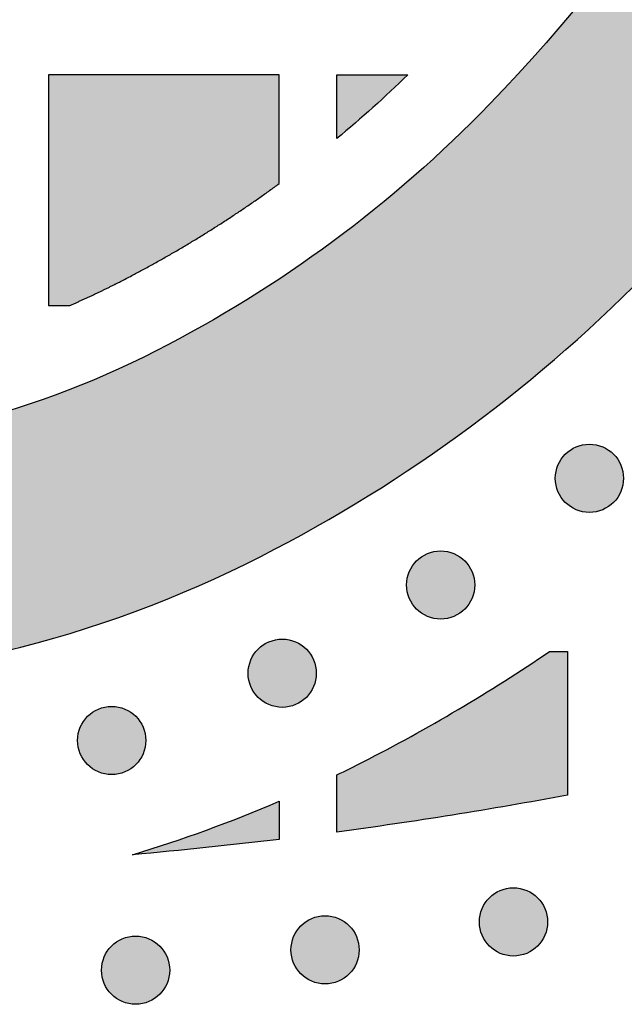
# Model space of a CAD drawing. Header units: millimetres. Extents: x -3873 to -97, y 912 to 4165.
# Tile 598 of 656: x -328 to -297, y 3673 to 3725. Entities that reach past the tile are written whole.
import ezdxf

# ---------------------------------------------------------------- set-up
doc = ezdxf.new("R2010")
doc.units = ezdxf.units.MM
doc.layers.add('pattern', color=7, linetype='Continuous', true_color=0x000000)

msp = doc.modelspace()

# ---------------------------------------------------------------- hatches: boundary and pattern name
at = {"layer": 'pattern'}
for points in [[(-315.464, 3696.638), (-314.049, 3697.379), (-312.648, 3698.149), (-311.261, 3698.949), (-309.89, 3699.779), (-308.535, 3700.638), (-307.197, 3701.525), (-305.877, 3702.439), (-304.576, 3703.381), (-303.295, 3704.35), (-302.034, 3705.345), (-300.795, 3706.365), (-299.578, 3707.41), (-298.384, 3708.479), (-297.213, 3709.572), (-296.067, 3710.686), (-294.945, 3711.823), (-293.267, 3713.601), (-291.629, 3715.422), (-290.031, 3717.284), (-288.477, 3719.188), (-286.967, 3721.13), (-285.503, 3723.11), (-284.086, 3725.125), (-282.717, 3727.175), (-281.398, 3729.257), (-280.13, 3731.369), (-278.914, 3733.51), (-277.751, 3735.678), (-276.641, 3737.87), (-275.585, 3740.086), (-274.585, 3742.322), (-273.64, 3744.576), (-280.033, 3761.265), (-284.762, 3749.082), (-285.596, 3747.091), (-286.48, 3745.117), (-287.411, 3743.161), (-288.391, 3741.225), (-289.419, 3739.311), (-290.492, 3737.421), (-291.612, 3735.556), (-292.776, 3733.718), (-293.985, 3731.908), (-295.236, 3730.129), (-296.528, 3728.381), (-297.862, 3726.666), (-299.234, 3724.986), (-300.644, 3723.341), (-302.091, 3721.733), (-303.573, 3720.164), (-304.521, 3719.203), (-305.49, 3718.261), (-306.48, 3717.337), (-307.489, 3716.433), (-308.518, 3715.55), (-309.566, 3714.687), (-310.631, 3713.846), (-311.715, 3713.027), (-312.814, 3712.231), (-313.93, 3711.457), (-315.061, 3710.708), (-316.207, 3709.982), (-317.366, 3709.28), (-318.539, 3708.604), (-319.723, 3707.952), (-320.919, 3707.326), (-322.193, 3706.7), (-323.489, 3706.108), (-324.805, 3705.554), (-326.139, 3705.038), (-327.491, 3704.56), (-328.858, 3704.122), (-330.238, 3703.725), (-331.63, 3703.368), (-333.032, 3703.052), (-334.443, 3702.779), (-335.859, 3702.547), (-337.28, 3702.358), (-338.704, 3702.211), (-340.128, 3702.106), (-341.55, 3702.043), (-342.97, 3702.022), (-344.39, 3702.044), (-345.812, 3702.108), (-347.236, 3702.214), (-348.659, 3702.362), (-350.08, 3702.553), (-351.496, 3702.785), (-352.907, 3703.06), (-354.308, 3703.377), (-355.7, 3703.735), (-357.081, 3704.133), (-358.447, 3704.573), (-359.798, 3705.051), (-361.132, 3705.569), (-362.448, 3706.124), (-363.743, 3706.716), (-365.017, 3707.344), (-366.212, 3707.971), (-367.396, 3708.623), (-368.568, 3709.301), (-369.727, 3710.003), (-370.872, 3710.73), (-372.002, 3711.48), (-373.117, 3712.255), (-374.217, 3713.052), (-375.299, 3713.872), (-376.364, 3714.714), (-377.411, 3715.577), (-378.439, 3716.461), (-379.448, 3717.366), (-380.437, 3718.29), (-381.406, 3719.233), (-382.353, 3720.195), (-383.833, 3721.766), (-385.279, 3723.375), (-386.688, 3725.02), (-388.059, 3726.702), (-389.391, 3728.418), (-390.682, 3730.167), (-391.932, 3731.947), (-393.138, 3733.758), (-394.301, 3735.597), (-395.42, 3737.463), (-396.492, 3739.354), (-397.518, 3741.268), (-398.496, 3743.205), (-399.426, 3745.161), (-400.308, 3747.136), (-401.14, 3749.128), (-405.86, 3761.315), (-412.266, 3744.631), (-411.323, 3742.376), (-410.324, 3740.139), (-409.271, 3737.923), (-408.163, 3735.729), (-407.001, 3733.561), (-405.786, 3731.419), (-404.52, 3729.305), (-403.203, 3727.222), (-401.836, 3725.172), (-400.42, 3723.155), (-398.958, 3721.174), (-397.449, 3719.231), (-395.896, 3717.326), (-394.301, 3715.462), (-392.664, 3713.64), (-390.987, 3711.861), (-389.866, 3710.724), (-388.721, 3709.608), (-387.551, 3708.515), (-386.357, 3707.445), (-385.141, 3706.399), (-383.903, 3705.377), (-382.643, 3704.382), (-381.363, 3703.412), (-380.062, 3702.469), (-378.743, 3701.553), (-377.406, 3700.665), (-376.052, 3699.805), (-374.681, 3698.975), (-373.295, 3698.173), (-371.894, 3697.401), (-370.48, 3696.66), (-368.892, 3695.877), (-367.276, 3695.138), (-365.635, 3694.445), (-363.97, 3693.8), (-362.284, 3693.203), (-360.579, 3692.655), (-358.858, 3692.157), (-357.121, 3691.711), (-355.372, 3691.316), (-353.613, 3690.974), (-351.845, 3690.683), (-350.073, 3690.446), (-348.297, 3690.261), (-346.521, 3690.129), (-344.746, 3690.049), (-342.975, 3690.022), (-341.204, 3690.048), (-339.429, 3690.126), (-337.652, 3690.257), (-335.876, 3690.44), (-334.103, 3690.676), (-332.336, 3690.965), (-330.577, 3691.306), (-328.827, 3691.7), (-327.09, 3692.145), (-325.368, 3692.641), (-323.662, 3693.187), (-321.976, 3693.783), (-320.311, 3694.427), (-318.669, 3695.119), (-317.053, 3695.856)], [(-325.401, 3709.697), (-324.128, 3710.273), (-322.873, 3710.889), (-321.786, 3711.458), (-320.709, 3712.049), (-319.644, 3712.661), (-318.591, 3713.295), (-317.551, 3713.949), (-316.524, 3714.624), (-315.512, 3715.319), (-314.514, 3716.033), (-314.515, 3721.698), (-326.514, 3721.697), (-326.514, 3709.697)], [(-311.514, 3718.372), (-311.514, 3721.699), (-307.823, 3721.699), (-308.72, 3720.84), (-309.635, 3719.998), (-310.566, 3719.176)], [(-299.626, 3699.446), (-299.598, 3699.418), (-299.569, 3699.391), (-299.539, 3699.364), (-299.508, 3699.338), (-299.476, 3699.312), (-299.444, 3699.287), (-299.411, 3699.263), (-299.377, 3699.239), (-299.342, 3699.215), (-299.306, 3699.192), (-299.269, 3699.17), (-299.232, 3699.149), (-299.194, 3699.129), (-299.155, 3699.109), (-299.116, 3699.09), (-299.076, 3699.072), (-299.035, 3699.055), (-298.994, 3699.039), (-298.952, 3699.024), (-298.909, 3699.01), (-298.866, 3698.997), (-298.823, 3698.985), (-298.779, 3698.974), (-298.735, 3698.964), (-298.69, 3698.955), (-298.645, 3698.948), (-298.6, 3698.941), (-298.554, 3698.936), (-298.509, 3698.932), (-298.463, 3698.929), (-298.417, 3698.927), (-298.371, 3698.926), (-298.325, 3698.927), (-298.279, 3698.929), (-298.234, 3698.932), (-298.188, 3698.936), (-298.142, 3698.941), (-298.097, 3698.948), (-298.052, 3698.955), (-298.008, 3698.964), (-297.963, 3698.974), (-297.919, 3698.985), (-297.876, 3698.997), (-297.833, 3699.01), (-297.79, 3699.024), (-297.749, 3699.039), (-297.707, 3699.055), (-297.666, 3699.072), (-297.626, 3699.09), (-297.587, 3699.109), (-297.548, 3699.129), (-297.51, 3699.149), (-297.473, 3699.17), (-297.436, 3699.193), (-297.401, 3699.215), (-297.366, 3699.239), (-297.332, 3699.263), (-297.298, 3699.287), (-297.266, 3699.313), (-297.234, 3699.338), (-297.204, 3699.365), (-297.174, 3699.391), (-297.145, 3699.418), (-297.117, 3699.446), (-297.089, 3699.474), (-297.062, 3699.503), (-297.035, 3699.533), (-297.009, 3699.564), (-296.983, 3699.595), (-296.958, 3699.628), (-296.933, 3699.661), (-296.909, 3699.695), (-296.886, 3699.73), (-296.863, 3699.766), (-296.841, 3699.802), (-296.82, 3699.84), (-296.799, 3699.878), (-296.78, 3699.916), (-296.761, 3699.956), (-296.743, 3699.996), (-296.726, 3700.037), (-296.71, 3700.078), (-296.695, 3700.12), (-296.681, 3700.162), (-296.667, 3700.205), (-296.655, 3700.249), (-296.644, 3700.293), (-296.635, 3700.337), (-296.626, 3700.382), (-296.618, 3700.427), (-296.612, 3700.472), (-296.606, 3700.517), (-296.602, 3700.563), (-296.599, 3700.609), (-296.598, 3700.655), (-296.597, 3700.701), (-296.598, 3700.747), (-296.599, 3700.793), (-296.602, 3700.838), (-296.606, 3700.884), (-296.612, 3700.929), (-296.618, 3700.975), (-296.626, 3701.02), (-296.635, 3701.064), (-296.645, 3701.109), (-296.656, 3701.152), (-296.668, 3701.196), (-296.681, 3701.239), (-296.695, 3701.281), (-296.71, 3701.323), (-296.726, 3701.365), (-296.743, 3701.405), (-296.761, 3701.445), (-296.78, 3701.485), (-296.799, 3701.524), (-296.82, 3701.562), (-296.841, 3701.599), (-296.863, 3701.635), (-296.886, 3701.671), (-296.909, 3701.706), (-296.933, 3701.74), (-296.958, 3701.773), (-296.983, 3701.806), (-297.009, 3701.837), (-297.035, 3701.868), (-297.062, 3701.898), (-297.089, 3701.927), (-297.117, 3701.955), (-297.145, 3701.983), (-297.174, 3702.01), (-297.204, 3702.037), (-297.235, 3702.063), (-297.266, 3702.089), (-297.299, 3702.114), (-297.332, 3702.139), (-297.366, 3702.163), (-297.401, 3702.186), (-297.437, 3702.209), (-297.473, 3702.231), (-297.51, 3702.252), (-297.548, 3702.273), (-297.587, 3702.292), (-297.627, 3702.311), (-297.667, 3702.329), (-297.707, 3702.346), (-297.749, 3702.362), (-297.791, 3702.377), (-297.833, 3702.391), (-297.876, 3702.404), (-297.92, 3702.416), (-297.964, 3702.427), (-298.008, 3702.437), (-298.053, 3702.446), (-298.097, 3702.454), (-298.143, 3702.46), (-298.188, 3702.465), (-298.234, 3702.47), (-298.28, 3702.472), (-298.326, 3702.474), (-298.371, 3702.475), (-298.417, 3702.474), (-298.463, 3702.472), (-298.509, 3702.469), (-298.555, 3702.465), (-298.6, 3702.46), (-298.645, 3702.454), (-298.69, 3702.446), (-298.735, 3702.437), (-298.779, 3702.427), (-298.823, 3702.416), (-298.867, 3702.404), (-298.91, 3702.391), (-298.952, 3702.377), (-298.994, 3702.362), (-299.035, 3702.346), (-299.076, 3702.329), (-299.116, 3702.311), (-299.156, 3702.292), (-299.194, 3702.272), (-299.232, 3702.252), (-299.27, 3702.231), (-299.306, 3702.209), (-299.342, 3702.186), (-299.377, 3702.162), (-299.411, 3702.138), (-299.444, 3702.114), (-299.477, 3702.088), (-299.508, 3702.063), (-299.539, 3702.036), (-299.569, 3702.01), (-299.598, 3701.983), (-299.626, 3701.955), (-299.654, 3701.927), (-299.681, 3701.898), (-299.707, 3701.868), (-299.734, 3701.837), (-299.759, 3701.806), (-299.785, 3701.773), (-299.809, 3701.74), (-299.833, 3701.706), (-299.857, 3701.671), (-299.879, 3701.635), (-299.902, 3701.599), (-299.923, 3701.561), (-299.943, 3701.523), (-299.963, 3701.485), (-299.982, 3701.445), (-300, 3701.405), (-300.017, 3701.364), (-300.033, 3701.323), (-300.048, 3701.281), (-300.062, 3701.239), (-300.075, 3701.196), (-300.087, 3701.152), (-300.098, 3701.108), (-300.108, 3701.064), (-300.117, 3701.019), (-300.124, 3700.974), (-300.131, 3700.929), (-300.136, 3700.884), (-300.14, 3700.838), (-300.143, 3700.792), (-300.145, 3700.746), (-300.146, 3700.7), (-300.145, 3700.654), (-300.143, 3700.609), (-300.14, 3700.563), (-300.136, 3700.517), (-300.131, 3700.472), (-300.124, 3700.426), (-300.117, 3700.381), (-300.108, 3700.337), (-300.098, 3700.293), (-300.087, 3700.249), (-300.075, 3700.205), (-300.062, 3700.162), (-300.048, 3700.12), (-300.033, 3700.078), (-300.017, 3700.036), (-300, 3699.996), (-299.982, 3699.956), (-299.963, 3699.916), (-299.943, 3699.877), (-299.923, 3699.839), (-299.901, 3699.802), (-299.879, 3699.766), (-299.857, 3699.73), (-299.833, 3699.695), (-299.809, 3699.661), (-299.784, 3699.628), (-299.759, 3699.595), (-299.733, 3699.564), (-299.707, 3699.533), (-299.68, 3699.503), (-299.653, 3699.474)], [(-307.366, 3693.897), (-307.338, 3693.869), (-307.309, 3693.842), (-307.279, 3693.815), (-307.248, 3693.789), (-307.216, 3693.763), (-307.184, 3693.738), (-307.151, 3693.713), (-307.116, 3693.689), (-307.082, 3693.666), (-307.046, 3693.643), (-307.009, 3693.621), (-306.972, 3693.6), (-306.934, 3693.579), (-306.895, 3693.56), (-306.856, 3693.541), (-306.816, 3693.523), (-306.775, 3693.506), (-306.734, 3693.49), (-306.692, 3693.475), (-306.649, 3693.461), (-306.606, 3693.448), (-306.563, 3693.435), (-306.519, 3693.425), (-306.475, 3693.415), (-306.43, 3693.406), (-306.385, 3693.398), (-306.34, 3693.392), (-306.294, 3693.387), (-306.249, 3693.382), (-306.203, 3693.379), (-306.157, 3693.378), (-306.111, 3693.377), (-306.065, 3693.378), (-306.019, 3693.379), (-305.973, 3693.382), (-305.928, 3693.387), (-305.882, 3693.392), (-305.837, 3693.398), (-305.792, 3693.406), (-305.747, 3693.415), (-305.703, 3693.425), (-305.659, 3693.436), (-305.616, 3693.448), (-305.573, 3693.461), (-305.53, 3693.475), (-305.488, 3693.49), (-305.447, 3693.506), (-305.406, 3693.523), (-305.366, 3693.541), (-305.327, 3693.56), (-305.288, 3693.58), (-305.25, 3693.6), (-305.213, 3693.621), (-305.176, 3693.643), (-305.141, 3693.666), (-305.106, 3693.689), (-305.072, 3693.714), (-305.038, 3693.738), (-305.006, 3693.763), (-304.974, 3693.789), (-304.944, 3693.815), (-304.914, 3693.842), (-304.885, 3693.869), (-304.856, 3693.897), (-304.829, 3693.925), (-304.802, 3693.954), (-304.775, 3693.984), (-304.749, 3694.015), (-304.723, 3694.046), (-304.698, 3694.079), (-304.673, 3694.112), (-304.649, 3694.146), (-304.626, 3694.181), (-304.603, 3694.217), (-304.581, 3694.253), (-304.56, 3694.291), (-304.539, 3694.329), (-304.52, 3694.367), (-304.501, 3694.407), (-304.483, 3694.447), (-304.466, 3694.488), (-304.45, 3694.529), (-304.435, 3694.571), (-304.42, 3694.613), (-304.407, 3694.656), (-304.395, 3694.7), (-304.384, 3694.744), (-304.374, 3694.788), (-304.366, 3694.833), (-304.358, 3694.878), (-304.352, 3694.923), (-304.346, 3694.968), (-304.342, 3695.014), (-304.339, 3695.06), (-304.337, 3695.106), (-304.337, 3695.151), (-304.337, 3695.197), (-304.339, 3695.243), (-304.342, 3695.289), (-304.346, 3695.335), (-304.352, 3695.38), (-304.358, 3695.425), (-304.366, 3695.47), (-304.375, 3695.515), (-304.384, 3695.559), (-304.395, 3695.603), (-304.407, 3695.647), (-304.421, 3695.69), (-304.435, 3695.732), (-304.45, 3695.774), (-304.466, 3695.815), (-304.483, 3695.856), (-304.501, 3695.896), (-304.52, 3695.936), (-304.539, 3695.974), (-304.56, 3696.012), (-304.581, 3696.05), (-304.603, 3696.086), (-304.626, 3696.122), (-304.649, 3696.157), (-304.673, 3696.191), (-304.698, 3696.224), (-304.723, 3696.257), (-304.749, 3696.288), (-304.775, 3696.319), (-304.802, 3696.349), (-304.829, 3696.378), (-304.857, 3696.406), (-304.885, 3696.434), (-304.914, 3696.461), (-304.944, 3696.487), (-304.974, 3696.514), (-305.006, 3696.539), (-305.039, 3696.565), (-305.072, 3696.589), (-305.106, 3696.613), (-305.141, 3696.637), (-305.177, 3696.66), (-305.213, 3696.682), (-305.25, 3696.703), (-305.288, 3696.723), (-305.327, 3696.743), (-305.367, 3696.762), (-305.407, 3696.78), (-305.447, 3696.797), (-305.489, 3696.813), (-305.531, 3696.828), (-305.573, 3696.842), (-305.616, 3696.855), (-305.66, 3696.867), (-305.703, 3696.878), (-305.748, 3696.888), (-305.792, 3696.897), (-305.837, 3696.904), (-305.883, 3696.911), (-305.928, 3696.916), (-305.974, 3696.92), (-306.02, 3696.923), (-306.065, 3696.925), (-306.111, 3696.926), (-306.157, 3696.925), (-306.203, 3696.923), (-306.249, 3696.92), (-306.295, 3696.916), (-306.34, 3696.911), (-306.385, 3696.904), (-306.43, 3696.897), (-306.475, 3696.888), (-306.519, 3696.878), (-306.563, 3696.867), (-306.607, 3696.855), (-306.65, 3696.842), (-306.692, 3696.828), (-306.734, 3696.813), (-306.775, 3696.797), (-306.816, 3696.78), (-306.856, 3696.762), (-306.896, 3696.743), (-306.934, 3696.723), (-306.972, 3696.703), (-307.01, 3696.681), (-307.046, 3696.659), (-307.082, 3696.637), (-307.117, 3696.613), (-307.151, 3696.589), (-307.184, 3696.565), (-307.217, 3696.539), (-307.248, 3696.514), (-307.279, 3696.487), (-307.309, 3696.461), (-307.338, 3696.433), (-307.366, 3696.406), (-307.393, 3696.378), (-307.421, 3696.349), (-307.447, 3696.319), (-307.474, 3696.288), (-307.499, 3696.256), (-307.525, 3696.224), (-307.549, 3696.191), (-307.573, 3696.157), (-307.597, 3696.122), (-307.619, 3696.086), (-307.641, 3696.049), (-307.663, 3696.012), (-307.683, 3695.974), (-307.703, 3695.935), (-307.722, 3695.896), (-307.74, 3695.856), (-307.757, 3695.815), (-307.773, 3695.774), (-307.788, 3695.732), (-307.802, 3695.689), (-307.815, 3695.646), (-307.827, 3695.603), (-307.838, 3695.559), (-307.848, 3695.515), (-307.857, 3695.47), (-307.864, 3695.425), (-307.871, 3695.38), (-307.876, 3695.334), (-307.88, 3695.289), (-307.883, 3695.243), (-307.885, 3695.197), (-307.885, 3695.151), (-307.885, 3695.105), (-307.883, 3695.059), (-307.88, 3695.014), (-307.876, 3694.968), (-307.871, 3694.922), (-307.864, 3694.877), (-307.857, 3694.832), (-307.848, 3694.788), (-307.838, 3694.743), (-307.827, 3694.699), (-307.815, 3694.656), (-307.802, 3694.613), (-307.788, 3694.571), (-307.773, 3694.529), (-307.757, 3694.487), (-307.739, 3694.447), (-307.722, 3694.406), (-307.703, 3694.367), (-307.683, 3694.328), (-307.663, 3694.29), (-307.641, 3694.253), (-307.619, 3694.216), (-307.596, 3694.181), (-307.573, 3694.146), (-307.549, 3694.112), (-307.524, 3694.078), (-307.499, 3694.046), (-307.473, 3694.014), (-307.447, 3693.984), (-307.42, 3693.954), (-307.393, 3693.925)], [(-315.609, 3689.306), (-315.581, 3689.278), (-315.552, 3689.251), (-315.522, 3689.224), (-315.491, 3689.198), (-315.46, 3689.172), (-315.427, 3689.147), (-315.394, 3689.122), (-315.36, 3689.098), (-315.325, 3689.075), (-315.289, 3689.052), (-315.253, 3689.03), (-315.215, 3689.009), (-315.177, 3688.988), (-315.139, 3688.969), (-315.099, 3688.95), (-315.059, 3688.932), (-315.018, 3688.915), (-314.977, 3688.899), (-314.935, 3688.884), (-314.893, 3688.869), (-314.85, 3688.856), (-314.806, 3688.844), (-314.762, 3688.833), (-314.718, 3688.824), (-314.673, 3688.815), (-314.628, 3688.807), (-314.583, 3688.801), (-314.538, 3688.795), (-314.492, 3688.791), (-314.446, 3688.788), (-314.4, 3688.787), (-314.354, 3688.786), (-314.309, 3688.787), (-314.263, 3688.788), (-314.217, 3688.791), (-314.171, 3688.795), (-314.126, 3688.801), (-314.081, 3688.807), (-314.036, 3688.815), (-313.991, 3688.824), (-313.947, 3688.833), (-313.903, 3688.844), (-313.859, 3688.856), (-313.816, 3688.87), (-313.774, 3688.884), (-313.732, 3688.899), (-313.69, 3688.915), (-313.65, 3688.932), (-313.61, 3688.95), (-313.57, 3688.969), (-313.532, 3688.988), (-313.493, 3689.009), (-313.456, 3689.03), (-313.42, 3689.052), (-313.384, 3689.075), (-313.349, 3689.098), (-313.315, 3689.122), (-313.282, 3689.147), (-313.249, 3689.172), (-313.218, 3689.198), (-313.187, 3689.224), (-313.157, 3689.251), (-313.128, 3689.278), (-313.1, 3689.306), (-313.072, 3689.334), (-313.045, 3689.363), (-313.018, 3689.393), (-312.992, 3689.424), (-312.966, 3689.455), (-312.941, 3689.488), (-312.917, 3689.521), (-312.893, 3689.555), (-312.869, 3689.59), (-312.846, 3689.626), (-312.824, 3689.662), (-312.803, 3689.699), (-312.783, 3689.737), (-312.763, 3689.776), (-312.744, 3689.816), (-312.726, 3689.856), (-312.709, 3689.896), (-312.693, 3689.938), (-312.678, 3689.98), (-312.664, 3690.022), (-312.651, 3690.065), (-312.639, 3690.109), (-312.628, 3690.153), (-312.618, 3690.197), (-312.609, 3690.241), (-312.602, 3690.286), (-312.595, 3690.332), (-312.59, 3690.377), (-312.586, 3690.423), (-312.583, 3690.469), (-312.581, 3690.514), (-312.58, 3690.56), (-312.581, 3690.606), (-312.583, 3690.652), (-312.586, 3690.698), (-312.59, 3690.744), (-312.595, 3690.789), (-312.602, 3690.834), (-312.609, 3690.879), (-312.618, 3690.924), (-312.628, 3690.968), (-312.639, 3691.012), (-312.651, 3691.056), (-312.664, 3691.099), (-312.678, 3691.141), (-312.693, 3691.183), (-312.709, 3691.224), (-312.726, 3691.265), (-312.744, 3691.305), (-312.763, 3691.345), (-312.783, 3691.383), (-312.803, 3691.421), (-312.825, 3691.459), (-312.847, 3691.495), (-312.869, 3691.531), (-312.893, 3691.566), (-312.917, 3691.6), (-312.941, 3691.633), (-312.967, 3691.666), (-312.992, 3691.697), (-313.019, 3691.728), (-313.045, 3691.758), (-313.073, 3691.787), (-313.1, 3691.815), (-313.128, 3691.842), (-313.157, 3691.87), (-313.187, 3691.896), (-313.218, 3691.923), (-313.249, 3691.948), (-313.282, 3691.974), (-313.315, 3691.998), (-313.349, 3692.022), (-313.384, 3692.046), (-313.42, 3692.068), (-313.456, 3692.09), (-313.494, 3692.112), (-313.532, 3692.132), (-313.57, 3692.152), (-313.61, 3692.171), (-313.65, 3692.189), (-313.691, 3692.206), (-313.732, 3692.222), (-313.774, 3692.237), (-313.817, 3692.251), (-313.86, 3692.264), (-313.903, 3692.276), (-313.947, 3692.287), (-313.991, 3692.297), (-314.036, 3692.306), (-314.081, 3692.313), (-314.126, 3692.32), (-314.171, 3692.325), (-314.217, 3692.329), (-314.263, 3692.332), (-314.309, 3692.334), (-314.355, 3692.335), (-314.401, 3692.334), (-314.447, 3692.332), (-314.492, 3692.329), (-314.538, 3692.325), (-314.583, 3692.32), (-314.629, 3692.313), (-314.674, 3692.306), (-314.718, 3692.297), (-314.763, 3692.287), (-314.807, 3692.276), (-314.85, 3692.264), (-314.893, 3692.251), (-314.935, 3692.237), (-314.977, 3692.222), (-315.019, 3692.206), (-315.059, 3692.189), (-315.1, 3692.171), (-315.139, 3692.152), (-315.178, 3692.132), (-315.216, 3692.112), (-315.253, 3692.09), (-315.289, 3692.068), (-315.325, 3692.046), (-315.36, 3692.022), (-315.394, 3691.998), (-315.427, 3691.973), (-315.46, 3691.948), (-315.492, 3691.922), (-315.522, 3691.896), (-315.552, 3691.869), (-315.581, 3691.842), (-315.609, 3691.815), (-315.637, 3691.787), (-315.664, 3691.758), (-315.691, 3691.728), (-315.717, 3691.697), (-315.743, 3691.665), (-315.768, 3691.633), (-315.793, 3691.6), (-315.817, 3691.565), (-315.84, 3691.531), (-315.863, 3691.495), (-315.885, 3691.458), (-315.906, 3691.421), (-315.927, 3691.383), (-315.946, 3691.344), (-315.965, 3691.305), (-315.983, 3691.265), (-316, 3691.224), (-316.016, 3691.183), (-316.031, 3691.141), (-316.045, 3691.098), (-316.058, 3691.055), (-316.07, 3691.012), (-316.081, 3690.968), (-316.091, 3690.924), (-316.1, 3690.879), (-316.108, 3690.834), (-316.114, 3690.789), (-316.119, 3690.743), (-316.124, 3690.698), (-316.127, 3690.652), (-316.128, 3690.606), (-316.129, 3690.56), (-316.128, 3690.514), (-316.127, 3690.468), (-316.124, 3690.422), (-316.119, 3690.377), (-316.114, 3690.331), (-316.108, 3690.286), (-316.1, 3690.241), (-316.091, 3690.197), (-316.081, 3690.152), (-316.07, 3690.108), (-316.058, 3690.065), (-316.045, 3690.022), (-316.031, 3689.979), (-316.016, 3689.937), (-316, 3689.896), (-315.983, 3689.855), (-315.965, 3689.815), (-315.946, 3689.776), (-315.926, 3689.737), (-315.906, 3689.699), (-315.885, 3689.662), (-315.863, 3689.625), (-315.84, 3689.59), (-315.816, 3689.555), (-315.792, 3689.521), (-315.768, 3689.487), (-315.743, 3689.455), (-315.717, 3689.423), (-315.691, 3689.393), (-315.664, 3689.363), (-315.637, 3689.334)], [(-311.511, 3685.27), (-310.144, 3685.95), (-307.652, 3687.272), (-305.202, 3688.672), (-302.797, 3690.149), (-300.441, 3691.699), (-299.512, 3691.699), (-299.512, 3684.217), (-305.499, 3683.181), (-311.511, 3682.299)], [(-324.483, 3685.809), (-324.455, 3685.782), (-324.426, 3685.755), (-324.396, 3685.728), (-324.365, 3685.702), (-324.334, 3685.676), (-324.301, 3685.651), (-324.268, 3685.626), (-324.234, 3685.602), (-324.199, 3685.578), (-324.163, 3685.556), (-324.127, 3685.534), (-324.089, 3685.512), (-324.051, 3685.492), (-324.013, 3685.472), (-323.973, 3685.453), (-323.933, 3685.436), (-323.892, 3685.418), (-323.851, 3685.402), (-323.809, 3685.387), (-323.767, 3685.373), (-323.724, 3685.36), (-323.68, 3685.348), (-323.636, 3685.337), (-323.592, 3685.327), (-323.547, 3685.319), (-323.502, 3685.311), (-323.457, 3685.304), (-323.412, 3685.299), (-323.366, 3685.295), (-323.32, 3685.292), (-323.274, 3685.29), (-323.228, 3685.29), (-323.182, 3685.29), (-323.136, 3685.292), (-323.091, 3685.295), (-323.045, 3685.299), (-323, 3685.304), (-322.954, 3685.311), (-322.909, 3685.319), (-322.865, 3685.327), (-322.82, 3685.337), (-322.777, 3685.348), (-322.733, 3685.36), (-322.69, 3685.373), (-322.648, 3685.387), (-322.606, 3685.403), (-322.564, 3685.419), (-322.524, 3685.436), (-322.484, 3685.454), (-322.444, 3685.472), (-322.405, 3685.492), (-322.367, 3685.513), (-322.33, 3685.534), (-322.294, 3685.556), (-322.258, 3685.579), (-322.223, 3685.602), (-322.189, 3685.626), (-322.156, 3685.651), (-322.123, 3685.676), (-322.092, 3685.702), (-322.061, 3685.728), (-322.031, 3685.755), (-322.002, 3685.782), (-321.974, 3685.809), (-321.946, 3685.838), (-321.919, 3685.867), (-321.892, 3685.896), (-321.866, 3685.927), (-321.84, 3685.959), (-321.815, 3685.991), (-321.79, 3686.025), (-321.766, 3686.059), (-321.743, 3686.094), (-321.72, 3686.129), (-321.698, 3686.166), (-321.677, 3686.203), (-321.656, 3686.241), (-321.637, 3686.28), (-321.618, 3686.319), (-321.6, 3686.359), (-321.583, 3686.4), (-321.567, 3686.441), (-321.552, 3686.483), (-321.538, 3686.526), (-321.525, 3686.569), (-321.513, 3686.612), (-321.502, 3686.656), (-321.492, 3686.701), (-321.483, 3686.745), (-321.475, 3686.79), (-321.469, 3686.835), (-321.464, 3686.881), (-321.459, 3686.926), (-321.457, 3686.972), (-321.455, 3687.018), (-321.454, 3687.064), (-321.455, 3687.11), (-321.457, 3687.156), (-321.46, 3687.202), (-321.464, 3687.247), (-321.469, 3687.293), (-321.475, 3687.338), (-321.483, 3687.383), (-321.492, 3687.428), (-321.502, 3687.472), (-321.513, 3687.516), (-321.525, 3687.559), (-321.538, 3687.602), (-321.552, 3687.645), (-321.567, 3687.687), (-321.583, 3687.728), (-321.6, 3687.769), (-321.618, 3687.809), (-321.637, 3687.848), (-321.657, 3687.887), (-321.677, 3687.925), (-321.698, 3687.962), (-321.72, 3687.999), (-321.743, 3688.035), (-321.767, 3688.069), (-321.791, 3688.104), (-321.815, 3688.137), (-321.841, 3688.169), (-321.866, 3688.201), (-321.893, 3688.232), (-321.919, 3688.261), (-321.946, 3688.29), (-321.974, 3688.319), (-322.002, 3688.346), (-322.031, 3688.373), (-322.061, 3688.4), (-322.092, 3688.426), (-322.123, 3688.452), (-322.156, 3688.477), (-322.189, 3688.502), (-322.223, 3688.526), (-322.258, 3688.549), (-322.294, 3688.572), (-322.33, 3688.594), (-322.368, 3688.615), (-322.406, 3688.636), (-322.444, 3688.656), (-322.484, 3688.674), (-322.524, 3688.692), (-322.565, 3688.709), (-322.606, 3688.725), (-322.648, 3688.741), (-322.69, 3688.755), (-322.733, 3688.768), (-322.777, 3688.78), (-322.821, 3688.791), (-322.865, 3688.801), (-322.91, 3688.809), (-322.955, 3688.817), (-323, 3688.823), (-323.045, 3688.829), (-323.091, 3688.833), (-323.137, 3688.836), (-323.183, 3688.838), (-323.229, 3688.838), (-323.275, 3688.838), (-323.32, 3688.836), (-323.366, 3688.833), (-323.412, 3688.829), (-323.457, 3688.823), (-323.503, 3688.817), (-323.548, 3688.809), (-323.592, 3688.801), (-323.636, 3688.791), (-323.68, 3688.78), (-323.724, 3688.768), (-323.767, 3688.755), (-323.809, 3688.74), (-323.851, 3688.725), (-323.893, 3688.709), (-323.933, 3688.692), (-323.973, 3688.674), (-324.013, 3688.655), (-324.052, 3688.636), (-324.09, 3688.615), (-324.127, 3688.594), (-324.163, 3688.572), (-324.199, 3688.549), (-324.234, 3688.526), (-324.268, 3688.502), (-324.301, 3688.477), (-324.334, 3688.452), (-324.365, 3688.426), (-324.396, 3688.4), (-324.426, 3688.373), (-324.455, 3688.346), (-324.483, 3688.318), (-324.511, 3688.29), (-324.538, 3688.261), (-324.565, 3688.231), (-324.591, 3688.201), (-324.617, 3688.169), (-324.642, 3688.137), (-324.666, 3688.103), (-324.691, 3688.069), (-324.714, 3688.034), (-324.737, 3687.999), (-324.759, 3687.962), (-324.78, 3687.925), (-324.8, 3687.887), (-324.82, 3687.848), (-324.839, 3687.809), (-324.857, 3687.769), (-324.874, 3687.728), (-324.89, 3687.686), (-324.905, 3687.644), (-324.919, 3687.602), (-324.932, 3687.559), (-324.944, 3687.516), (-324.955, 3687.472), (-324.965, 3687.427), (-324.974, 3687.383), (-324.981, 3687.338), (-324.988, 3687.292), (-324.993, 3687.247), (-324.997, 3687.201), (-325, 3687.156), (-325.002, 3687.11), (-325.003, 3687.064), (-325.002, 3687.018), (-325, 3686.972), (-324.997, 3686.926), (-324.993, 3686.881), (-324.988, 3686.835), (-324.981, 3686.79), (-324.974, 3686.745), (-324.965, 3686.7), (-324.955, 3686.656), (-324.944, 3686.612), (-324.932, 3686.569), (-324.919, 3686.526), (-324.905, 3686.483), (-324.89, 3686.441), (-324.874, 3686.4), (-324.857, 3686.359), (-324.839, 3686.319), (-324.82, 3686.28), (-324.8, 3686.241), (-324.78, 3686.203), (-324.759, 3686.166), (-324.736, 3686.129), (-324.714, 3686.093), (-324.69, 3686.058), (-324.666, 3686.024), (-324.642, 3685.991), (-324.616, 3685.959), (-324.591, 3685.927), (-324.564, 3685.896), (-324.538, 3685.866), (-324.511, 3685.837)], [(-314.511, 3681.918), (-322.144, 3681.12), (-320.208, 3681.735), (-318.289, 3682.404), (-316.389, 3683.126), (-314.511, 3683.901)], [(-303.577, 3676.369), (-303.549, 3676.341), (-303.52, 3676.314), (-303.49, 3676.287), (-303.46, 3676.261), (-303.428, 3676.235), (-303.396, 3676.21), (-303.362, 3676.185), (-303.328, 3676.161), (-303.293, 3676.138), (-303.257, 3676.115), (-303.221, 3676.093), (-303.184, 3676.072), (-303.146, 3676.051), (-303.107, 3676.032), (-303.068, 3676.013), (-303.027, 3675.995), (-302.987, 3675.978), (-302.945, 3675.962), (-302.903, 3675.947), (-302.861, 3675.933), (-302.818, 3675.919), (-302.774, 3675.907), (-302.731, 3675.896), (-302.686, 3675.887), (-302.642, 3675.878), (-302.597, 3675.87), (-302.551, 3675.864), (-302.506, 3675.858), (-302.46, 3675.854), (-302.415, 3675.851), (-302.369, 3675.85), (-302.323, 3675.849), (-302.277, 3675.85), (-302.231, 3675.851), (-302.185, 3675.854), (-302.139, 3675.859), (-302.094, 3675.864), (-302.049, 3675.87), (-302.004, 3675.878), (-301.959, 3675.887), (-301.915, 3675.897), (-301.871, 3675.908), (-301.827, 3675.92), (-301.785, 3675.933), (-301.742, 3675.947), (-301.7, 3675.962), (-301.659, 3675.978), (-301.618, 3675.995), (-301.578, 3676.013), (-301.539, 3676.032), (-301.5, 3676.051), (-301.462, 3676.072), (-301.425, 3676.093), (-301.388, 3676.115), (-301.352, 3676.138), (-301.317, 3676.161), (-301.283, 3676.185), (-301.25, 3676.21), (-301.218, 3676.235), (-301.186, 3676.261), (-301.155, 3676.287), (-301.125, 3676.314), (-301.096, 3676.341), (-301.068, 3676.369), (-301.041, 3676.397), (-301.013, 3676.426), (-300.987, 3676.456), (-300.96, 3676.487), (-300.935, 3676.518), (-300.91, 3676.551), (-300.885, 3676.584), (-300.861, 3676.618), (-300.837, 3676.653), (-300.815, 3676.689), (-300.793, 3676.725), (-300.771, 3676.762), (-300.751, 3676.8), (-300.731, 3676.839), (-300.712, 3676.879), (-300.694, 3676.919), (-300.677, 3676.959), (-300.661, 3677.001), (-300.646, 3677.043), (-300.632, 3677.085), (-300.619, 3677.128), (-300.607, 3677.172), (-300.596, 3677.216), (-300.586, 3677.26), (-300.577, 3677.305), (-300.57, 3677.35), (-300.563, 3677.395), (-300.558, 3677.44), (-300.554, 3677.486), (-300.551, 3677.532), (-300.549, 3677.578), (-300.549, 3677.623), (-300.549, 3677.669), (-300.551, 3677.715), (-300.554, 3677.761), (-300.558, 3677.807), (-300.563, 3677.852), (-300.57, 3677.897), (-300.577, 3677.942), (-300.586, 3677.987), (-300.596, 3678.031), (-300.607, 3678.075), (-300.619, 3678.119), (-300.632, 3678.162), (-300.646, 3678.204), (-300.661, 3678.246), (-300.678, 3678.287), (-300.695, 3678.328), (-300.713, 3678.368), (-300.731, 3678.408), (-300.751, 3678.446), (-300.772, 3678.484), (-300.793, 3678.522), (-300.815, 3678.558), (-300.838, 3678.594), (-300.861, 3678.629), (-300.885, 3678.663), (-300.91, 3678.696), (-300.935, 3678.729), (-300.961, 3678.76), (-300.987, 3678.791), (-301.014, 3678.821), (-301.041, 3678.85), (-301.068, 3678.878), (-301.097, 3678.906), (-301.126, 3678.933), (-301.155, 3678.959), (-301.186, 3678.986), (-301.218, 3679.011), (-301.25, 3679.037), (-301.283, 3679.061), (-301.318, 3679.085), (-301.353, 3679.109), (-301.388, 3679.132), (-301.425, 3679.154), (-301.462, 3679.175), (-301.5, 3679.195), (-301.539, 3679.215), (-301.578, 3679.234), (-301.618, 3679.252), (-301.659, 3679.269), (-301.7, 3679.285), (-301.742, 3679.3), (-301.785, 3679.314), (-301.828, 3679.327), (-301.871, 3679.339), (-301.915, 3679.35), (-301.959, 3679.36), (-302.004, 3679.369), (-302.049, 3679.376), (-302.094, 3679.383), (-302.14, 3679.388), (-302.185, 3679.392), (-302.231, 3679.395), (-302.277, 3679.397), (-302.323, 3679.398), (-302.369, 3679.397), (-302.415, 3679.395), (-302.461, 3679.392), (-302.506, 3679.388), (-302.552, 3679.383), (-302.597, 3679.376), (-302.642, 3679.369), (-302.687, 3679.36), (-302.731, 3679.35), (-302.775, 3679.339), (-302.818, 3679.327), (-302.861, 3679.314), (-302.904, 3679.3), (-302.946, 3679.285), (-302.987, 3679.269), (-303.028, 3679.252), (-303.068, 3679.234), (-303.107, 3679.215), (-303.146, 3679.195), (-303.184, 3679.175), (-303.221, 3679.153), (-303.258, 3679.131), (-303.293, 3679.109), (-303.328, 3679.085), (-303.362, 3679.061), (-303.396, 3679.036), (-303.428, 3679.011), (-303.46, 3678.985), (-303.491, 3678.959), (-303.52, 3678.933), (-303.549, 3678.905), (-303.578, 3678.878), (-303.605, 3678.85), (-303.632, 3678.821), (-303.659, 3678.791), (-303.685, 3678.76), (-303.711, 3678.728), (-303.736, 3678.696), (-303.761, 3678.663), (-303.785, 3678.629), (-303.808, 3678.594), (-303.831, 3678.558), (-303.853, 3678.521), (-303.874, 3678.484), (-303.895, 3678.446), (-303.915, 3678.407), (-303.933, 3678.368), (-303.951, 3678.328), (-303.968, 3678.287), (-303.984, 3678.246), (-303.999, 3678.204), (-304.014, 3678.161), (-304.027, 3678.118), (-304.039, 3678.075), (-304.05, 3678.031), (-304.06, 3677.987), (-304.068, 3677.942), (-304.076, 3677.897), (-304.082, 3677.852), (-304.088, 3677.806), (-304.092, 3677.761), (-304.095, 3677.715), (-304.097, 3677.669), (-304.097, 3677.623), (-304.097, 3677.577), (-304.095, 3677.531), (-304.092, 3677.486), (-304.088, 3677.44), (-304.082, 3677.394), (-304.076, 3677.349), (-304.068, 3677.304), (-304.059, 3677.26), (-304.05, 3677.215), (-304.039, 3677.171), (-304.027, 3677.128), (-304.014, 3677.085), (-303.999, 3677.042), (-303.984, 3677.001), (-303.968, 3676.959), (-303.951, 3676.918), (-303.933, 3676.878), (-303.914, 3676.839), (-303.895, 3676.8), (-303.874, 3676.762), (-303.853, 3676.725), (-303.831, 3676.688), (-303.808, 3676.653), (-303.785, 3676.618), (-303.761, 3676.584), (-303.736, 3676.55), (-303.711, 3676.518), (-303.685, 3676.486), (-303.659, 3676.456), (-303.632, 3676.426), (-303.605, 3676.397)], [(-313.381, 3674.913), (-313.353, 3674.886), (-313.324, 3674.858), (-313.294, 3674.832), (-313.263, 3674.805), (-313.231, 3674.78), (-313.199, 3674.754), (-313.166, 3674.73), (-313.132, 3674.706), (-313.097, 3674.682), (-313.061, 3674.66), (-313.025, 3674.638), (-312.987, 3674.616), (-312.949, 3674.596), (-312.911, 3674.576), (-312.871, 3674.557), (-312.831, 3674.539), (-312.79, 3674.522), (-312.749, 3674.506), (-312.707, 3674.491), (-312.664, 3674.477), (-312.621, 3674.464), (-312.578, 3674.452), (-312.534, 3674.441), (-312.49, 3674.431), (-312.445, 3674.422), (-312.4, 3674.415), (-312.355, 3674.408), (-312.309, 3674.403), (-312.264, 3674.399), (-312.218, 3674.396), (-312.172, 3674.394), (-312.126, 3674.393), (-312.08, 3674.394), (-312.034, 3674.396), (-311.989, 3674.399), (-311.943, 3674.403), (-311.898, 3674.408), (-311.852, 3674.415), (-311.807, 3674.422), (-311.763, 3674.431), (-311.718, 3674.441), (-311.674, 3674.452), (-311.631, 3674.464), (-311.588, 3674.477), (-311.546, 3674.491), (-311.504, 3674.506), (-311.462, 3674.522), (-311.422, 3674.539), (-311.381, 3674.557), (-311.342, 3674.576), (-311.303, 3674.596), (-311.265, 3674.616), (-311.228, 3674.638), (-311.192, 3674.66), (-311.156, 3674.682), (-311.121, 3674.706), (-311.087, 3674.73), (-311.054, 3674.755), (-311.021, 3674.78), (-310.989, 3674.806), (-310.959, 3674.832), (-310.929, 3674.859), (-310.9, 3674.886), (-310.872, 3674.913), (-310.844, 3674.941), (-310.817, 3674.97), (-310.79, 3675), (-310.764, 3675.031), (-310.738, 3675.063), (-310.713, 3675.095), (-310.688, 3675.128), (-310.664, 3675.163), (-310.641, 3675.197), (-310.618, 3675.233), (-310.596, 3675.27), (-310.575, 3675.307), (-310.554, 3675.345), (-310.535, 3675.384), (-310.516, 3675.423), (-310.498, 3675.463), (-310.481, 3675.504), (-310.465, 3675.545), (-310.45, 3675.587), (-310.436, 3675.63), (-310.423, 3675.673), (-310.411, 3675.716), (-310.4, 3675.76), (-310.39, 3675.804), (-310.381, 3675.849), (-310.373, 3675.894), (-310.367, 3675.939), (-310.362, 3675.985), (-310.357, 3676.03), (-310.354, 3676.076), (-310.353, 3676.122), (-310.352, 3676.168), (-310.353, 3676.214), (-310.354, 3676.26), (-310.357, 3676.306), (-310.362, 3676.351), (-310.367, 3676.397), (-310.373, 3676.442), (-310.381, 3676.487), (-310.39, 3676.531), (-310.4, 3676.576), (-310.411, 3676.62), (-310.423, 3676.663), (-310.436, 3676.706), (-310.45, 3676.749), (-310.465, 3676.791), (-310.481, 3676.832), (-310.498, 3676.873), (-310.516, 3676.913), (-310.535, 3676.952), (-310.555, 3676.991), (-310.575, 3677.029), (-310.596, 3677.066), (-310.618, 3677.103), (-310.641, 3677.138), (-310.665, 3677.173), (-310.689, 3677.207), (-310.713, 3677.241), (-310.738, 3677.273), (-310.764, 3677.305), (-310.79, 3677.335), (-310.817, 3677.365), (-310.844, 3677.394), (-310.872, 3677.422), (-310.9, 3677.45), (-310.929, 3677.477), (-310.959, 3677.504), (-310.99, 3677.53), (-311.021, 3677.556), (-311.054, 3677.581), (-311.087, 3677.606), (-311.121, 3677.63), (-311.156, 3677.653), (-311.192, 3677.676), (-311.228, 3677.698), (-311.266, 3677.719), (-311.304, 3677.74), (-311.342, 3677.759), (-311.382, 3677.778), (-311.422, 3677.796), (-311.463, 3677.813), (-311.504, 3677.829), (-311.546, 3677.844), (-311.588, 3677.859), (-311.631, 3677.872), (-311.675, 3677.884), (-311.719, 3677.895), (-311.763, 3677.904), (-311.808, 3677.913), (-311.853, 3677.921), (-311.898, 3677.927), (-311.943, 3677.933), (-311.989, 3677.937), (-312.035, 3677.94), (-312.081, 3677.941), (-312.127, 3677.942), (-312.172, 3677.941), (-312.218, 3677.94), (-312.264, 3677.937), (-312.31, 3677.933), (-312.355, 3677.927), (-312.4, 3677.921), (-312.445, 3677.913), (-312.49, 3677.904), (-312.534, 3677.895), (-312.578, 3677.884), (-312.622, 3677.872), (-312.665, 3677.858), (-312.707, 3677.844), (-312.749, 3677.829), (-312.791, 3677.813), (-312.831, 3677.796), (-312.871, 3677.778), (-312.911, 3677.759), (-312.949, 3677.74), (-312.987, 3677.719), (-313.025, 3677.698), (-313.061, 3677.676), (-313.097, 3677.653), (-313.132, 3677.63), (-313.166, 3677.606), (-313.199, 3677.581), (-313.232, 3677.556), (-313.263, 3677.53), (-313.294, 3677.504), (-313.324, 3677.477), (-313.353, 3677.45), (-313.381, 3677.422), (-313.409, 3677.394), (-313.436, 3677.365), (-313.463, 3677.335), (-313.489, 3677.304), (-313.515, 3677.273), (-313.54, 3677.24), (-313.564, 3677.207), (-313.588, 3677.173), (-313.612, 3677.138), (-313.635, 3677.102), (-313.657, 3677.066), (-313.678, 3677.029), (-313.698, 3676.991), (-313.718, 3676.952), (-313.737, 3676.912), (-313.755, 3676.872), (-313.772, 3676.832), (-313.788, 3676.79), (-313.803, 3676.748), (-313.817, 3676.706), (-313.83, 3676.663), (-313.842, 3676.619), (-313.853, 3676.575), (-313.863, 3676.531), (-313.872, 3676.487), (-313.879, 3676.442), (-313.886, 3676.396), (-313.891, 3676.351), (-313.895, 3676.305), (-313.898, 3676.259), (-313.9, 3676.214), (-313.901, 3676.168), (-313.9, 3676.122), (-313.898, 3676.076), (-313.895, 3676.03), (-313.891, 3675.984), (-313.886, 3675.939), (-313.879, 3675.894), (-313.872, 3675.849), (-313.863, 3675.804), (-313.853, 3675.76), (-313.842, 3675.716), (-313.83, 3675.672), (-313.817, 3675.629), (-313.803, 3675.587), (-313.788, 3675.545), (-313.772, 3675.504), (-313.755, 3675.463), (-313.737, 3675.423), (-313.718, 3675.383), (-313.698, 3675.345), (-313.678, 3675.307), (-313.656, 3675.269), (-313.634, 3675.233), (-313.612, 3675.197), (-313.588, 3675.162), (-313.564, 3675.128), (-313.54, 3675.095), (-313.514, 3675.062), (-313.489, 3675.031), (-313.462, 3675), (-313.436, 3674.97), (-313.408, 3674.941)], [(-323.24, 3673.856), (-323.212, 3673.829), (-323.183, 3673.802), (-323.153, 3673.775), (-323.122, 3673.749), (-323.091, 3673.723), (-323.058, 3673.698), (-323.025, 3673.673), (-322.991, 3673.649), (-322.956, 3673.626), (-322.92, 3673.603), (-322.884, 3673.581), (-322.847, 3673.56), (-322.809, 3673.539), (-322.77, 3673.519), (-322.73, 3673.501), (-322.69, 3673.483), (-322.65, 3673.466), (-322.608, 3673.449), (-322.566, 3673.434), (-322.524, 3673.42), (-322.481, 3673.407), (-322.437, 3673.395), (-322.394, 3673.384), (-322.349, 3673.374), (-322.305, 3673.366), (-322.26, 3673.358), (-322.214, 3673.351), (-322.169, 3673.346), (-322.123, 3673.342), (-322.077, 3673.339), (-322.032, 3673.337), (-321.986, 3673.337), (-321.94, 3673.337), (-321.894, 3673.339), (-321.848, 3673.342), (-321.802, 3673.346), (-321.757, 3673.352), (-321.712, 3673.358), (-321.667, 3673.366), (-321.622, 3673.374), (-321.578, 3673.384), (-321.534, 3673.395), (-321.49, 3673.407), (-321.447, 3673.42), (-321.405, 3673.434), (-321.363, 3673.45), (-321.322, 3673.466), (-321.281, 3673.483), (-321.241, 3673.501), (-321.201, 3673.519), (-321.163, 3673.539), (-321.125, 3673.56), (-321.087, 3673.581), (-321.051, 3673.603), (-321.015, 3673.626), (-320.98, 3673.649), (-320.946, 3673.673), (-320.913, 3673.698), (-320.88, 3673.723), (-320.849, 3673.749), (-320.818, 3673.775), (-320.788, 3673.802), (-320.759, 3673.829), (-320.731, 3673.856), (-320.704, 3673.885), (-320.676, 3673.914), (-320.65, 3673.944), (-320.623, 3673.974), (-320.598, 3674.006), (-320.572, 3674.038), (-320.548, 3674.072), (-320.524, 3674.106), (-320.5, 3674.141), (-320.478, 3674.176), (-320.456, 3674.213), (-320.434, 3674.25), (-320.414, 3674.288), (-320.394, 3674.327), (-320.375, 3674.366), (-320.357, 3674.406), (-320.34, 3674.447), (-320.324, 3674.489), (-320.309, 3674.53), (-320.295, 3674.573), (-320.282, 3674.616), (-320.27, 3674.659), (-320.259, 3674.703), (-320.249, 3674.748), (-320.24, 3674.792), (-320.233, 3674.837), (-320.226, 3674.882), (-320.221, 3674.928), (-320.217, 3674.974), (-320.214, 3675.019), (-320.212, 3675.065), (-320.211, 3675.111), (-320.212, 3675.157), (-320.214, 3675.203), (-320.217, 3675.249), (-320.221, 3675.294), (-320.226, 3675.34), (-320.233, 3675.385), (-320.24, 3675.43), (-320.249, 3675.475), (-320.259, 3675.519), (-320.27, 3675.563), (-320.282, 3675.606), (-320.295, 3675.649), (-320.309, 3675.692), (-320.324, 3675.734), (-320.34, 3675.775), (-320.358, 3675.816), (-320.375, 3675.856), (-320.394, 3675.895), (-320.414, 3675.934), (-320.434, 3675.972), (-320.456, 3676.009), (-320.478, 3676.046), (-320.5, 3676.082), (-320.524, 3676.116), (-320.548, 3676.151), (-320.573, 3676.184), (-320.598, 3676.216), (-320.624, 3676.248), (-320.65, 3676.279), (-320.677, 3676.309), (-320.704, 3676.338), (-320.731, 3676.366), (-320.759, 3676.393), (-320.788, 3676.42), (-320.818, 3676.447), (-320.849, 3676.473), (-320.881, 3676.499), (-320.913, 3676.524), (-320.946, 3676.549), (-320.981, 3676.573), (-321.015, 3676.596), (-321.051, 3676.619), (-321.088, 3676.641), (-321.125, 3676.662), (-321.163, 3676.683), (-321.202, 3676.703), (-321.241, 3676.721), (-321.281, 3676.739), (-321.322, 3676.756), (-321.363, 3676.773), (-321.405, 3676.788), (-321.448, 3676.802), (-321.491, 3676.815), (-321.534, 3676.827), (-321.578, 3676.838), (-321.622, 3676.848), (-321.667, 3676.856), (-321.712, 3676.864), (-321.757, 3676.871), (-321.803, 3676.876), (-321.848, 3676.88), (-321.894, 3676.883), (-321.94, 3676.885), (-321.986, 3676.885), (-322.032, 3676.885), (-322.078, 3676.883), (-322.124, 3676.88), (-322.169, 3676.876), (-322.215, 3676.87), (-322.26, 3676.864), (-322.305, 3676.856), (-322.35, 3676.848), (-322.394, 3676.838), (-322.438, 3676.827), (-322.481, 3676.815), (-322.524, 3676.802), (-322.567, 3676.788), (-322.609, 3676.772), (-322.65, 3676.756), (-322.691, 3676.739), (-322.731, 3676.721), (-322.77, 3676.703), (-322.809, 3676.683), (-322.847, 3676.662), (-322.884, 3676.641), (-322.921, 3676.619), (-322.956, 3676.596), (-322.991, 3676.573), (-323.025, 3676.549), (-323.059, 3676.524), (-323.091, 3676.499), (-323.123, 3676.473), (-323.153, 3676.447), (-323.183, 3676.42), (-323.212, 3676.393), (-323.241, 3676.366), (-323.268, 3676.337), (-323.295, 3676.308), (-323.322, 3676.278), (-323.348, 3676.248), (-323.374, 3676.216), (-323.399, 3676.184), (-323.424, 3676.15), (-323.448, 3676.116), (-323.471, 3676.081), (-323.494, 3676.046), (-323.516, 3676.009), (-323.537, 3675.972), (-323.558, 3675.934), (-323.577, 3675.895), (-323.596, 3675.856), (-323.614, 3675.816), (-323.631, 3675.775), (-323.647, 3675.733), (-323.662, 3675.692), (-323.677, 3675.649), (-323.69, 3675.606), (-323.702, 3675.563), (-323.713, 3675.519), (-323.722, 3675.474), (-323.731, 3675.43), (-323.739, 3675.385), (-323.745, 3675.34), (-323.751, 3675.294), (-323.755, 3675.248), (-323.758, 3675.203), (-323.76, 3675.157), (-323.76, 3675.111), (-323.76, 3675.065), (-323.758, 3675.019), (-323.755, 3674.973), (-323.751, 3674.928), (-323.745, 3674.882), (-323.739, 3674.837), (-323.731, 3674.792), (-323.722, 3674.747), (-323.713, 3674.703), (-323.702, 3674.659), (-323.69, 3674.616), (-323.676, 3674.573), (-323.662, 3674.53), (-323.647, 3674.488), (-323.631, 3674.447), (-323.614, 3674.406), (-323.596, 3674.366), (-323.577, 3674.327), (-323.558, 3674.288), (-323.537, 3674.25), (-323.516, 3674.213), (-323.494, 3674.176), (-323.471, 3674.14), (-323.448, 3674.105), (-323.424, 3674.071), (-323.399, 3674.038), (-323.374, 3674.006), (-323.348, 3673.974), (-323.322, 3673.943), (-323.295, 3673.913), (-323.268, 3673.884)]]:
    msp.add_hatch(color=256, dxfattribs=at).paths.add_polyline_path(points, flags=0)

# ---------------------------------------------------------------- linework, layer by layer
for p, q in [((-314.515, 3721.698), (-326.514, 3721.697)), ((-326.514, 3721.697), (-326.514, 3709.697)), ((-314.514, 3716.033), (-314.515, 3721.698)), ((-314.511, 3683.901), (-314.511, 3681.918))]:
    msp.add_line(p, q, dxfattribs=at)
for points in [[(-311.514, 3718.372), (-311.514, 3721.699), (-307.823, 3721.699)], [(-300.441, 3691.699), (-299.512, 3691.699), (-299.512, 3684.217)], [(-311.511, 3682.299), (-311.511, 3685.27)]]:
    msp.add_lwpolyline(points, dxfattribs=at)
for centre in [(-298.371, 3700.701), (-306.111, 3695.151), (-314.355, 3690.56), (-323.228, 3687.064), (-302.323, 3677.623), (-312.126, 3676.168), (-321.986, 3675.111)]:
    msp.add_circle(centre, 1.774, dxfattribs=at)
at = {"layer": 'pattern', "extrusion": (0, 0, -1)}
for centre, radius, start, end in [((368.618, 3783.051), 90.475, 202.05245, 224.03356), ((350.891, 3765.781), 61.629, 225.66687, 230.28767), ((350.755, 3765.781), 65.629, 224.03356, 242.95952), ((342.98, 3750.547), 48.525, 242.9595, 269.9886), ((343.065, 3918.289), 238.09, 259.45971, 262.38433), ((343.065, 3918.289), 238.089, 263.11209, 264.95909)]:
    msp.add_arc(centre, radius, start, end, dxfattribs=at)
at = {"layer": 'pattern'}
for centre, radius, start, end in [((-350.755, 3765.781), 77.629, 297.04048, 315.96644), ((-342.98, 3750.547), 60.525, 270.00467, 297.04048), ((-350.891, 3765.781), 89.629, 297.04048, 304.2551), ((-343.115, 3750.548), 72.526, 295.83386, 297.04047), ((-343.115, 3750.547), 72.525, 286.80724, 293.22854)]:
    msp.add_arc(centre, radius, start, end, dxfattribs=at)
msp.add_rational_spline([(-325.401, 3709.697), (-324.118, 3710.254), (-322.873, 3710.889), (-318.488, 3713.127), (-314.514, 3716.033)], [1, 0.99950732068, 1, 0.996824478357, 1], degree=2, knots=[0, 0, 0, 2.795441, 2.795441, 12.620904, 12.620904, 12.620904], dxfattribs=at)
msp.add_open_spline([(-326.514, 3709.697), (-325.928, 3709.697), (-325.401, 3709.697)], degree=2, dxfattribs=at)

doc.saveas('drawing.dxf')
